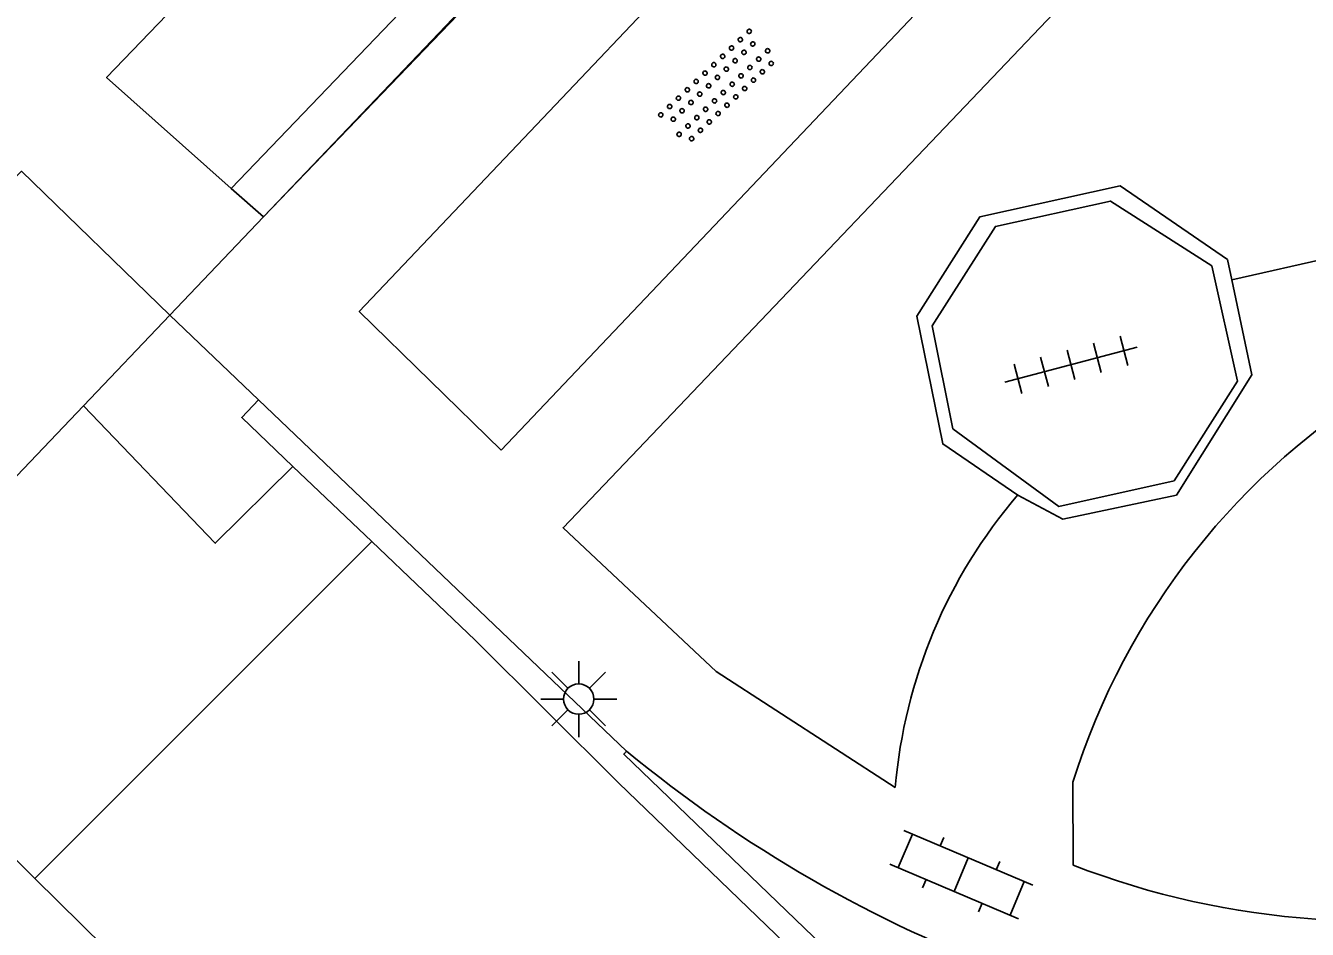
# Model space of a CAD drawing. Extents: x 132998 to 136004, y 396998 to 398512.
# Drawn here: x 133114.72 to 133135.79, y 397664.18 to 397679.05 of the extents above; entities that cross this region are included whole.
import ezdxf

# ---------------------------------------------------------------- set-up
doc = ezdxf.new("R2010")
doc.units = 0
for name, color, linetype in [('gg-afsc-hekwerk', 7, 'Continuous'), ('gg-bbg-hoofdgebouw', 7, 'Continuous'), ('gg-bbg-overig bouwwerk', 7, 'Continuous'), ('gg-knt-verharding', 7, 'Continuous'), ('gt-grn-groengrens', 7, 'Continuous'), ('gt-grn-weggrens', 7, 'Continuous'), ('gt-symb-klinker verharding', 7, 'Continuous'), ('gt-symb-lichtmast', 7, 'Continuous'), ('gt-symb-overige verharding', 7, 'Continuous'), ('gt-symb-tegel verharding', 7, 'Continuous')]:
    doc.layers.add(name, color=color, linetype=linetype)

# ---------------------------------------------------------------- blocks, each defined once
blk = doc.blocks.new('gt0-TEG1')
at = {"layer": 'gt-symb-tegel verharding'}
for p, q in [((-0.9, -0.25), (-0.9, 0.25)), ((-0.45, -0.25), (-0.45, 0.25)), ((0, -0.25), (0, 0.25)), ((0.45, -0.25), (0.45, 0.25)), ((0.9, -0.25), (0.9, 0.25)), ((-1.125, 0), (1.125, 0))]:
    blk.add_line(p, q, dxfattribs=at)
blk = doc.blocks.new('gt0-LMAST')
at = {"layer": 'gt-symb-lichtmast'}
for p, q in [((-0.182, 0.173), (-0.447, 0.438)), ((-0.005, 0.246), (-0.005, 0.621)), ((0.172, 0.173), (0.437, 0.438)), ((-0.255, -0.004), (-0.63, -0.004)), ((-0.182, -0.181), (-0.447, -0.446)), ((0.437, -0.446), (0.172, -0.181)), ((0.245, -0.004), (0.62, -0.004)), ((-0.005, -0.254), (-0.005, -0.629))]:
    blk.add_line(p, q, dxfattribs=at)
blk.add_circle((-0.005, -0.004), 0.25, dxfattribs=at)
blk = doc.blocks.new('gt0-KL1')
at = {"layer": 'gt-symb-klinker verharding'}
for p, q in [((-0.5, 0.3), (-0.5, 0.45)), ((0.5, 0.3), (0.5, 0.45)), ((-1.15, 0.3), (1.15, 0.3)), ((-1, -0.3), (-1, 0.3)), ((0, -0.3), (0, 0.3)), ((1, -0.3), (1, 0.3)), ((-1.15, -0.3), (1.15, -0.3)), ((-0.5, -0.45), (-0.5, -0.3)), ((0.5, -0.45), (0.5, -0.3))]:
    blk.add_line(p, q, dxfattribs=at)
blk = doc.blocks.new('gt0-OVH')
at = {"layer": 'gt-symb-overige verharding'}
for points in [[(-0.972, 0.298), (-0.967, 0.308), (-0.965, 0.319), (-0.966, 0.33), (-0.971, 0.34), (-0.978, 0.348), (-0.988, 0.353), (-0.999, 0.355), (-1.01, 0.354), (-1.02, 0.349), (-1.028, 0.342), (-1.033, 0.332), (-1.035, 0.321), (-1.034, 0.31), (-1.029, 0.3), (-1.022, 0.292), (-1.012, 0.287), (-1.001, 0.285), (-0.99, 0.286), (-0.98, 0.291)], [(-0.772, 0.298), (-0.767, 0.308), (-0.765, 0.319), (-0.766, 0.33), (-0.771, 0.34), (-0.778, 0.348), (-0.788, 0.353), (-0.799, 0.355), (-0.81, 0.354), (-0.82, 0.349), (-0.828, 0.342), (-0.833, 0.332), (-0.835, 0.321), (-0.834, 0.31), (-0.829, 0.3), (-0.822, 0.292), (-0.812, 0.287), (-0.801, 0.285), (-0.79, 0.286), (-0.78, 0.291)], [(-0.572, 0.298), (-0.567, 0.308), (-0.565, 0.319), (-0.566, 0.33), (-0.571, 0.34), (-0.578, 0.348), (-0.588, 0.353), (-0.599, 0.355), (-0.61, 0.354), (-0.62, 0.349), (-0.628, 0.342), (-0.633, 0.332), (-0.635, 0.321), (-0.634, 0.31), (-0.629, 0.3), (-0.622, 0.292), (-0.612, 0.287), (-0.601, 0.285), (-0.59, 0.286), (-0.58, 0.291)], [(-0.372, 0.298), (-0.367, 0.308), (-0.365, 0.319), (-0.366, 0.33), (-0.371, 0.34), (-0.378, 0.348), (-0.388, 0.353), (-0.399, 0.355), (-0.41, 0.354), (-0.42, 0.349), (-0.428, 0.342), (-0.433, 0.332), (-0.435, 0.321), (-0.434, 0.31), (-0.429, 0.3), (-0.422, 0.292), (-0.412, 0.287), (-0.401, 0.285), (-0.39, 0.286), (-0.38, 0.291)], [(-0.172, 0.298), (-0.167, 0.308), (-0.165, 0.319), (-0.166, 0.33), (-0.171, 0.34), (-0.178, 0.348), (-0.188, 0.353), (-0.199, 0.355), (-0.21, 0.354), (-0.22, 0.349), (-0.228, 0.342), (-0.233, 0.332), (-0.235, 0.321), (-0.234, 0.31), (-0.229, 0.3), (-0.222, 0.292), (-0.212, 0.287), (-0.201, 0.285), (-0.19, 0.286), (-0.18, 0.291)], [(0.028, 0.298), (0.033, 0.308), (0.035, 0.319), (0.034, 0.33), (0.029, 0.34), (0.022, 0.348), (0.012, 0.353), (0.001, 0.355), (-0.01, 0.354), (-0.02, 0.349), (-0.028, 0.342), (-0.033, 0.332), (-0.035, 0.321), (-0.034, 0.31), (-0.029, 0.3), (-0.022, 0.292), (-0.012, 0.287), (-0.001, 0.285), (0.01, 0.286), (0.02, 0.291)], [(0.228, 0.298), (0.233, 0.308), (0.235, 0.319), (0.234, 0.33), (0.229, 0.34), (0.222, 0.348), (0.212, 0.353), (0.201, 0.355), (0.19, 0.354), (0.18, 0.349), (0.172, 0.342), (0.167, 0.332), (0.165, 0.321), (0.166, 0.31), (0.171, 0.3), (0.178, 0.292), (0.188, 0.287), (0.199, 0.285), (0.21, 0.286), (0.22, 0.291)], [(0.428, 0.298), (0.433, 0.308), (0.435, 0.319), (0.434, 0.33), (0.429, 0.34), (0.422, 0.348), (0.412, 0.353), (0.401, 0.355), (0.39, 0.354), (0.38, 0.349), (0.372, 0.342), (0.367, 0.332), (0.365, 0.321), (0.366, 0.31), (0.371, 0.3), (0.378, 0.292), (0.388, 0.287), (0.399, 0.285), (0.41, 0.286), (0.42, 0.291)], [(0.628, 0.298), (0.633, 0.308), (0.635, 0.319), (0.634, 0.33), (0.629, 0.34), (0.622, 0.348), (0.612, 0.353), (0.601, 0.355), (0.59, 0.354), (0.58, 0.349), (0.572, 0.342), (0.567, 0.332), (0.565, 0.321), (0.566, 0.31), (0.571, 0.3), (0.578, 0.292), (0.588, 0.287), (0.599, 0.285), (0.61, 0.286), (0.62, 0.291)], [(0.828, 0.298), (0.833, 0.308), (0.835, 0.319), (0.834, 0.33), (0.829, 0.34), (0.822, 0.348), (0.812, 0.353), (0.801, 0.355), (0.79, 0.354), (0.78, 0.349), (0.772, 0.342), (0.767, 0.332), (0.765, 0.321), (0.766, 0.31), (0.771, 0.3), (0.778, 0.292), (0.788, 0.287), (0.799, 0.285), (0.81, 0.286), (0.82, 0.291)], [(1.028, 0.298), (1.033, 0.308), (1.035, 0.319), (1.034, 0.33), (1.029, 0.34), (1.022, 0.348), (1.012, 0.353), (1.001, 0.355), (0.99, 0.354), (0.98, 0.349), (0.972, 0.342), (0.967, 0.332), (0.965, 0.321), (0.966, 0.31), (0.971, 0.3), (0.978, 0.292), (0.988, 0.287), (0.999, 0.285), (1.01, 0.286), (1.02, 0.291)], [(-0.872, 0.106), (-0.867, 0.116), (-0.865, 0.126), (-0.866, 0.137), (-0.871, 0.147), (-0.878, 0.156), (-0.888, 0.161), (-0.899, 0.163), (-0.91, 0.162), (-0.92, 0.157), (-0.928, 0.15), (-0.933, 0.14), (-0.935, 0.129), (-0.934, 0.118), (-0.929, 0.108), (-0.922, 0.1), (-0.912, 0.095), (-0.901, 0.092), (-0.89, 0.094), (-0.88, 0.098)], [(-0.672, 0.106), (-0.667, 0.116), (-0.665, 0.126), (-0.666, 0.137), (-0.671, 0.147), (-0.678, 0.156), (-0.688, 0.161), (-0.699, 0.163), (-0.71, 0.162), (-0.72, 0.157), (-0.728, 0.15), (-0.733, 0.14), (-0.735, 0.129), (-0.734, 0.118), (-0.729, 0.108), (-0.722, 0.1), (-0.712, 0.095), (-0.701, 0.092), (-0.69, 0.094), (-0.68, 0.098)], [(-0.472, 0.106), (-0.467, 0.116), (-0.465, 0.126), (-0.466, 0.137), (-0.471, 0.147), (-0.478, 0.156), (-0.488, 0.161), (-0.499, 0.163), (-0.51, 0.162), (-0.52, 0.157), (-0.528, 0.15), (-0.533, 0.14), (-0.535, 0.129), (-0.534, 0.118), (-0.529, 0.108), (-0.522, 0.1), (-0.512, 0.095), (-0.501, 0.092), (-0.49, 0.094), (-0.48, 0.098)], [(-0.272, 0.106), (-0.267, 0.116), (-0.265, 0.126), (-0.266, 0.137), (-0.271, 0.147), (-0.278, 0.156), (-0.288, 0.161), (-0.299, 0.163), (-0.31, 0.162), (-0.32, 0.157), (-0.328, 0.15), (-0.333, 0.14), (-0.335, 0.129), (-0.334, 0.118), (-0.329, 0.108), (-0.322, 0.1), (-0.312, 0.095), (-0.301, 0.092), (-0.29, 0.094), (-0.28, 0.098)], [(-0.072, 0.106), (-0.067, 0.116), (-0.065, 0.126), (-0.066, 0.137), (-0.071, 0.147), (-0.078, 0.156), (-0.088, 0.161), (-0.099, 0.163), (-0.11, 0.162), (-0.12, 0.157), (-0.128, 0.15), (-0.133, 0.14), (-0.135, 0.129), (-0.134, 0.118), (-0.129, 0.108), (-0.122, 0.1), (-0.112, 0.095), (-0.101, 0.092), (-0.09, 0.094), (-0.08, 0.098)], [(0.128, 0.106), (0.133, 0.116), (0.135, 0.126), (0.134, 0.137), (0.129, 0.147), (0.122, 0.156), (0.112, 0.161), (0.101, 0.163), (0.09, 0.162), (0.08, 0.157), (0.072, 0.15), (0.067, 0.14), (0.065, 0.129), (0.066, 0.118), (0.071, 0.108), (0.078, 0.1), (0.088, 0.095), (0.099, 0.092), (0.11, 0.094), (0.12, 0.098)], [(0.328, 0.106), (0.333, 0.116), (0.335, 0.126), (0.334, 0.137), (0.329, 0.147), (0.322, 0.156), (0.312, 0.161), (0.301, 0.163), (0.29, 0.162), (0.28, 0.157), (0.272, 0.15), (0.267, 0.14), (0.265, 0.129), (0.266, 0.118), (0.271, 0.108), (0.278, 0.1), (0.288, 0.095), (0.299, 0.092), (0.31, 0.094), (0.32, 0.098)], [(0.528, 0.106), (0.533, 0.116), (0.535, 0.126), (0.534, 0.137), (0.529, 0.147), (0.522, 0.156), (0.512, 0.161), (0.501, 0.163), (0.49, 0.162), (0.48, 0.157), (0.472, 0.15), (0.467, 0.14), (0.465, 0.129), (0.466, 0.118), (0.471, 0.108), (0.478, 0.1), (0.488, 0.095), (0.499, 0.092), (0.51, 0.094), (0.52, 0.098)], [(0.728, 0.106), (0.733, 0.116), (0.735, 0.126), (0.734, 0.137), (0.729, 0.147), (0.722, 0.156), (0.712, 0.161), (0.701, 0.163), (0.69, 0.162), (0.68, 0.157), (0.672, 0.15), (0.667, 0.14), (0.665, 0.129), (0.666, 0.118), (0.671, 0.108), (0.678, 0.1), (0.688, 0.095), (0.699, 0.092), (0.71, 0.094), (0.72, 0.098)], [(0.928, 0.106), (0.933, 0.116), (0.935, 0.126), (0.934, 0.137), (0.929, 0.147), (0.922, 0.156), (0.912, 0.161), (0.901, 0.163), (0.89, 0.162), (0.88, 0.157), (0.872, 0.15), (0.867, 0.14), (0.865, 0.129), (0.866, 0.118), (0.871, 0.108), (0.878, 0.1), (0.888, 0.095), (0.899, 0.092), (0.91, 0.094), (0.92, 0.098)], [(-0.972, -0.142), (-0.967, -0.132), (-0.965, -0.121), (-0.966, -0.11), (-0.971, -0.1), (-0.978, -0.092), (-0.988, -0.087), (-0.999, -0.085), (-1.01, -0.086), (-1.02, -0.091), (-1.028, -0.098), (-1.033, -0.108), (-1.035, -0.119), (-1.034, -0.13), (-1.029, -0.14), (-1.022, -0.148), (-1.012, -0.153), (-1.001, -0.155), (-0.99, -0.154), (-0.98, -0.149)], [(-0.772, -0.142), (-0.767, -0.132), (-0.765, -0.121), (-0.766, -0.11), (-0.771, -0.1), (-0.778, -0.092), (-0.788, -0.087), (-0.799, -0.085), (-0.81, -0.086), (-0.82, -0.091), (-0.828, -0.098), (-0.833, -0.108), (-0.835, -0.119), (-0.834, -0.13), (-0.829, -0.14), (-0.822, -0.148), (-0.812, -0.153), (-0.801, -0.155), (-0.79, -0.154), (-0.78, -0.149)], [(-0.572, -0.142), (-0.567, -0.132), (-0.565, -0.121), (-0.566, -0.11), (-0.571, -0.1), (-0.578, -0.092), (-0.588, -0.087), (-0.599, -0.085), (-0.61, -0.086), (-0.62, -0.091), (-0.628, -0.098), (-0.633, -0.108), (-0.635, -0.119), (-0.634, -0.13), (-0.629, -0.14), (-0.622, -0.148), (-0.612, -0.153), (-0.601, -0.155), (-0.59, -0.154), (-0.58, -0.149)], [(-0.372, -0.142), (-0.367, -0.132), (-0.365, -0.121), (-0.366, -0.11), (-0.371, -0.1), (-0.378, -0.092), (-0.388, -0.087), (-0.399, -0.085), (-0.41, -0.086), (-0.42, -0.091), (-0.428, -0.098), (-0.433, -0.108), (-0.435, -0.119), (-0.434, -0.13), (-0.429, -0.14), (-0.422, -0.148), (-0.412, -0.153), (-0.401, -0.155), (-0.39, -0.154), (-0.38, -0.149)], [(-0.172, -0.142), (-0.167, -0.132), (-0.165, -0.121), (-0.166, -0.11), (-0.171, -0.1), (-0.178, -0.092), (-0.188, -0.087), (-0.199, -0.085), (-0.21, -0.086), (-0.22, -0.091), (-0.228, -0.098), (-0.233, -0.108), (-0.235, -0.119), (-0.234, -0.13), (-0.229, -0.14), (-0.222, -0.148), (-0.212, -0.153), (-0.201, -0.155), (-0.19, -0.154), (-0.18, -0.149)], [(0.028, -0.142), (0.033, -0.132), (0.035, -0.121), (0.034, -0.11), (0.029, -0.1), (0.022, -0.092), (0.012, -0.087), (0.001, -0.085), (-0.01, -0.086), (-0.02, -0.091), (-0.028, -0.098), (-0.033, -0.108), (-0.035, -0.119), (-0.034, -0.13), (-0.029, -0.14), (-0.022, -0.148), (-0.012, -0.153), (-0.001, -0.155), (0.01, -0.154), (0.02, -0.149)], [(0.228, -0.142), (0.233, -0.132), (0.235, -0.121), (0.234, -0.11), (0.229, -0.1), (0.222, -0.092), (0.212, -0.087), (0.201, -0.085), (0.19, -0.086), (0.18, -0.091), (0.172, -0.098), (0.167, -0.108), (0.165, -0.119), (0.166, -0.13), (0.171, -0.14), (0.178, -0.148), (0.188, -0.153), (0.199, -0.155), (0.21, -0.154), (0.22, -0.149)], [(0.428, -0.142), (0.433, -0.132), (0.435, -0.121), (0.434, -0.11), (0.429, -0.1), (0.422, -0.092), (0.412, -0.087), (0.401, -0.085), (0.39, -0.086), (0.38, -0.091), (0.372, -0.098), (0.367, -0.108), (0.365, -0.119), (0.366, -0.13), (0.371, -0.14), (0.378, -0.148), (0.388, -0.153), (0.399, -0.155), (0.41, -0.154), (0.42, -0.149)], [(0.628, -0.142), (0.633, -0.132), (0.635, -0.121), (0.634, -0.11), (0.629, -0.1), (0.622, -0.092), (0.612, -0.087), (0.601, -0.085), (0.59, -0.086), (0.58, -0.091), (0.572, -0.098), (0.567, -0.108), (0.565, -0.119), (0.566, -0.13), (0.571, -0.14), (0.578, -0.148), (0.588, -0.153), (0.599, -0.155), (0.61, -0.154), (0.62, -0.149)], [(0.828, -0.142), (0.833, -0.132), (0.835, -0.121), (0.834, -0.11), (0.829, -0.1), (0.822, -0.092), (0.812, -0.087), (0.801, -0.085), (0.79, -0.086), (0.78, -0.091), (0.772, -0.098), (0.767, -0.108), (0.765, -0.119), (0.766, -0.13), (0.771, -0.14), (0.778, -0.148), (0.788, -0.153), (0.799, -0.155), (0.81, -0.154), (0.82, -0.149)], [(1.028, -0.142), (1.033, -0.132), (1.035, -0.121), (1.034, -0.11), (1.029, -0.1), (1.022, -0.092), (1.012, -0.087), (1.001, -0.085), (0.99, -0.086), (0.98, -0.091), (0.972, -0.098), (0.967, -0.108), (0.965, -0.119), (0.966, -0.13), (0.971, -0.14), (0.978, -0.148), (0.988, -0.153), (0.999, -0.155), (1.01, -0.154), (1.02, -0.149)], [(-0.872, -0.334), (-0.867, -0.324), (-0.865, -0.314), (-0.866, -0.303), (-0.871, -0.293), (-0.878, -0.284), (-0.888, -0.279), (-0.899, -0.277), (-0.91, -0.278), (-0.92, -0.283), (-0.928, -0.29), (-0.933, -0.3), (-0.935, -0.311), (-0.934, -0.322), (-0.929, -0.332), (-0.922, -0.34), (-0.912, -0.345), (-0.901, -0.348), (-0.89, -0.346), (-0.88, -0.342)], [(-0.672, -0.334), (-0.667, -0.324), (-0.665, -0.314), (-0.666, -0.303), (-0.671, -0.293), (-0.678, -0.284), (-0.688, -0.279), (-0.699, -0.277), (-0.71, -0.278), (-0.72, -0.283), (-0.728, -0.29), (-0.733, -0.3), (-0.735, -0.311), (-0.734, -0.322), (-0.729, -0.332), (-0.722, -0.34), (-0.712, -0.345), (-0.701, -0.348), (-0.69, -0.346), (-0.68, -0.342)], [(-0.472, -0.334), (-0.467, -0.324), (-0.465, -0.314), (-0.466, -0.303), (-0.471, -0.293), (-0.478, -0.284), (-0.488, -0.279), (-0.499, -0.277), (-0.51, -0.278), (-0.52, -0.283), (-0.528, -0.29), (-0.533, -0.3), (-0.535, -0.311), (-0.534, -0.322), (-0.529, -0.332), (-0.522, -0.34), (-0.512, -0.345), (-0.501, -0.348), (-0.49, -0.346), (-0.48, -0.342)], [(-0.272, -0.334), (-0.267, -0.324), (-0.265, -0.314), (-0.266, -0.303), (-0.271, -0.293), (-0.278, -0.284), (-0.288, -0.279), (-0.299, -0.277), (-0.31, -0.278), (-0.32, -0.283), (-0.328, -0.29), (-0.333, -0.3), (-0.335, -0.311), (-0.334, -0.322), (-0.329, -0.332), (-0.322, -0.34), (-0.312, -0.345), (-0.301, -0.348), (-0.29, -0.346), (-0.28, -0.342)], [(-0.072, -0.334), (-0.067, -0.324), (-0.065, -0.314), (-0.066, -0.303), (-0.071, -0.293), (-0.078, -0.284), (-0.088, -0.279), (-0.099, -0.277), (-0.11, -0.278), (-0.12, -0.283), (-0.128, -0.29), (-0.133, -0.3), (-0.135, -0.311), (-0.134, -0.322), (-0.129, -0.332), (-0.122, -0.34), (-0.112, -0.345), (-0.101, -0.348), (-0.09, -0.346), (-0.08, -0.342)], [(0.128, -0.334), (0.133, -0.324), (0.135, -0.314), (0.134, -0.303), (0.129, -0.293), (0.122, -0.284), (0.112, -0.279), (0.101, -0.277), (0.09, -0.278), (0.08, -0.283), (0.072, -0.29), (0.067, -0.3), (0.065, -0.311), (0.066, -0.322), (0.071, -0.332), (0.078, -0.34), (0.088, -0.345), (0.099, -0.348), (0.11, -0.346), (0.12, -0.342)], [(0.328, -0.334), (0.333, -0.324), (0.335, -0.314), (0.334, -0.303), (0.329, -0.293), (0.322, -0.284), (0.312, -0.279), (0.301, -0.277), (0.29, -0.278), (0.28, -0.283), (0.272, -0.29), (0.267, -0.3), (0.265, -0.311), (0.266, -0.322), (0.271, -0.332), (0.278, -0.34), (0.288, -0.345), (0.299, -0.348), (0.31, -0.346), (0.32, -0.342)], [(0.528, -0.334), (0.533, -0.324), (0.535, -0.314), (0.534, -0.303), (0.529, -0.293), (0.522, -0.284), (0.512, -0.279), (0.501, -0.277), (0.49, -0.278), (0.48, -0.283), (0.472, -0.29), (0.467, -0.3), (0.465, -0.311), (0.466, -0.322), (0.471, -0.332), (0.478, -0.34), (0.488, -0.345), (0.499, -0.348), (0.51, -0.346), (0.52, -0.342)], [(0.728, -0.334), (0.733, -0.324), (0.735, -0.314), (0.734, -0.303), (0.729, -0.293), (0.722, -0.284), (0.712, -0.279), (0.701, -0.277), (0.69, -0.278), (0.68, -0.283), (0.672, -0.29), (0.667, -0.3), (0.665, -0.311), (0.666, -0.322), (0.671, -0.332), (0.678, -0.34), (0.688, -0.345), (0.699, -0.348), (0.71, -0.346), (0.72, -0.342)], [(0.928, -0.334), (0.933, -0.324), (0.935, -0.314), (0.934, -0.303), (0.929, -0.293), (0.922, -0.284), (0.912, -0.279), (0.901, -0.277), (0.89, -0.278), (0.88, -0.283), (0.872, -0.29), (0.867, -0.3), (0.865, -0.311), (0.866, -0.322), (0.871, -0.332), (0.878, -0.34), (0.888, -0.345), (0.899, -0.348), (0.91, -0.346), (0.92, -0.342)]]:
    blk.add_lwpolyline(points, close=True, dxfattribs=at)

msp = doc.modelspace()

# ---------------------------------------------------------------- linework, layer by layer
at = {"layer": 'gg-afsc-hekwerk'}
for p, q in [((133129.325, 397687.127), (133118.625, 397675.903)), ((133118.625, 397675.903), (133117.085, 397674.288)), ((133117.085, 397674.288), (133115.664, 397672.797)), ((133115.664, 397672.797), (133112.844, 397669.839))]:
    msp.add_line(p, q, dxfattribs=at)
at = {"layer": 'gg-bbg-hoofdgebouw'}
msp.add_line((133112.985, 397666.872), (133114.866, 397665.022), dxfattribs=at)
msp.add_lwpolyline([(133114.866, 397665.022), (133116.018, 397663.888), (133115.515, 397663.377)], dxfattribs=at)
at = {"layer": 'gg-bbg-overig bouwwerk'}
msp.add_lwpolyline([(133129.96, 397672.417), (133129.62, 397674.112), (133130.657, 397675.747), (133132.547, 397676.165), (133134.216, 397675.098), (133134.636, 397673.203), (133133.594, 397671.563), (133131.7, 397671.143), (133129.96, 397672.417)], dxfattribs=at)
at = {"layer": 'gg-knt-verharding'}
for p, q in [((133135.626, 397693.61), (133118.625, 397675.903)), ((133118.625, 397675.903), (133118.096, 397676.374)), ((133134.543, 397674.867), (133136.195, 397675.243)), ((133118.543, 397672.896), (133117.085, 397674.288)), ((133124.595, 397667.116), (133118.543, 397672.896)), ((133131.933, 397666.608), (133131.938, 397665.24))]:
    msp.add_line(p, q, dxfattribs=at)
for points in [[(133118.096, 397676.374), (133116.047, 397678.199), (133125.255, 397687.776)], [(133128.414, 397683.004), (133120.2, 397674.35), (133122.532, 397672.068)], [(133122.532, 397672.068), (133130.775, 397680.756), (133128.414, 397683.004)], [(133130.889, 397682.856), (133133.069, 397680.783), (133123.55, 397670.792), (133126.066, 397668.426), (133129.012, 397666.519)], [(133110.349, 397672.223), (133114.647, 397676.655), (133117.085, 397674.288)], [(133134.543, 397674.867), (133134.473, 397675.201), (133132.709, 397676.418), (133130.404, 397675.907), (133129.367, 397674.272), (133129.791, 397672.169), (133131.024, 397671.328)], [(133131.024, 397671.328), (133131.766, 397670.931), (133133.632, 397671.329), (133134.871, 397673.308), (133134.543, 397674.867)]]:
    msp.add_lwpolyline(points, dxfattribs=at)
for centre, radius, start, end in [((133143.21, 397663.082), 11.816, 120.796, 162.6394), ((133137.481, 397665.801), 8.5, 139.439, 175.1539), ((133138.618, 397684.091), 22.018, 230.4391, 249.7321), ((133136.812, 397677.754), 13.429, 248.7189, 283.6577)]:
    msp.add_arc(centre, radius, start, end, dxfattribs=at)
at = {"layer": 'gt-grn-groengrens'}
for p, q in [((133128.872, 397687.607), (133118.096, 397676.374)), ((133120.407, 397670.563), (133119.11, 397671.801)), ((133120.407, 397670.563), (133114.866, 397665.022))]:
    msp.add_line(p, q, dxfattribs=at)
for points in [[(133115.664, 397672.797), (133117.831, 397670.536), (133119.11, 397671.801)], [(133119.11, 397671.801), (133118.267, 397672.607), (133118.543, 397672.896)], [(133134.79, 397652.031), (133127.039, 397659.396), (133129.329, 397661.902), (133124.461, 397666.597), (133122.104, 397668.942), (133120.407, 397670.563)], [(133124.595, 397667.116), (133124.549, 397667.068), (133129.742, 397662.059)]]:
    msp.add_lwpolyline(points, dxfattribs=at)
at = {"layer": 'gt-grn-weggrens'}
msp.add_line((133117.085, 397674.288), (133118.625, 397675.903), dxfattribs=at)

# ---------------------------------------------------------------- block references
at = {"layer": 'gt-symb-klinker verharding', "rotation": -23.025492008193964}
msp.add_blockref('gt0-KL1', (133130.095, 397665.085), dxfattribs=at)
at = {"layer": 'gt-symb-lichtmast'}
msp.add_blockref('gt0-LMAST', (133123.812, 397667.977), dxfattribs=at)
at = {"layer": 'gt-symb-overige verharding', "rotation": 43.377324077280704}
msp.add_blockref('gt0-OVH', (133126.103, 397678.037), dxfattribs=at)
at = {"layer": 'gt-symb-tegel verharding', "rotation": 14.7727239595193}
msp.add_blockref('gt0-TEG1', (133131.9, 397673.472), dxfattribs=at)

doc.saveas('drawing.dxf')
